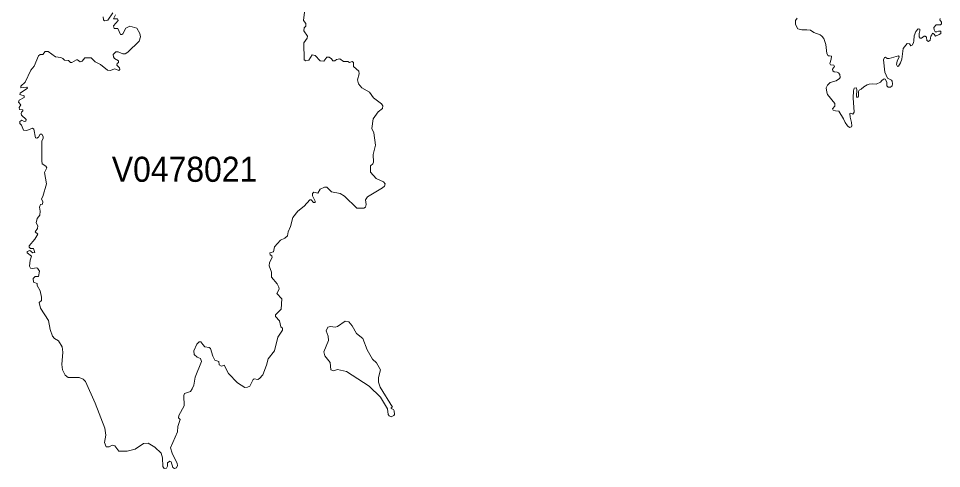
# Model space of a CAD drawing. Extents: x 369010 to 735936, y 6377141 to 6616555.
# Drawn here: x 456236 to 459913, y 6486774 to 6488567 of the extents above; entities that cross this region are included whole.
import ezdxf
from ezdxf.enums import TextEntityAlignment as Align

# ---------------------------------------------------------------- set-up
doc = ezdxf.new("R2010")
doc.units = 0
doc.header["$LTSCALE"] = 40
doc.layers.add('3', color=7, linetype='Continuous', lineweight=13)
doc.layers.add('4', color=7, linetype='Continuous')

msp = doc.modelspace()

# ---------------------------------------------------------------- linework, layer by layer
at = {"layer": '3'}
for points in [[(456573.57, 6488573.34), (456574.73, 6488562.25), (456578.87, 6488557.62), (456591.45, 6488561.09), (456611.31, 6488589.89)], [(456622.06, 6488581.78), (456614.45, 6488565.89), (456629.68, 6488565.89), (456633.15, 6488559.77), (456614.29, 6488538.25), (456616.44, 6488527.5), (456631, 6488527.83), (456641.59, 6488503.66)], [(457237.24, 6487633.28), (457251.97, 6487637.91), (457255.28, 6487656.94), (457279.61, 6487683.59), (457297.16, 6487691.87), (457307.25, 6487700.8), (457309.57, 6487717.35), (457318.84, 6487738.54), (457328.44, 6487774.62), (457349.12, 6487799.44), (457373.78, 6487819.3), (457396.13, 6487845.12), (457401.92, 6487845.12), (457410.53, 6487833.37), (457417.48, 6487833.37), (457418.14, 6487838.83), (457406.39, 6487861.18), (457407.55, 6487870.44), (457412.68, 6487874.58), (457427.74, 6487871.6), (457438, 6487887.66), (457454.22, 6487895.27), (457463.49, 6487895.27), (457482.85, 6487876.57), (457516.61, 6487870.44), (457533.99, 6487859.85), (457583.15, 6487811.36), (457611.28, 6487811.69), (457618.07, 6487815.5), (457620.88, 6487825.43), (457618.4, 6487845.12), (457625.68, 6487857.04), (457685.43, 6487892.79), (457693.37, 6487899.74), (457695.69, 6487909.01), (457689.23, 6487915.96), (457661.1, 6487930.03), (457637.43, 6487954.35), (457637.76, 6487979.84), (457647.53, 6487987.79), (457650.34, 6487994.9), (457648.19, 6488025.85), (457657.95, 6488062.26), (457650.67, 6488111.42), (457643.56, 6488129.29), (457649.02, 6488167.69), (457668.55, 6488195.83), (457685.1, 6488208.57), (457687.08, 6488219.16), (457681.95, 6488227.44), (457650.01, 6488251.6), (457633.29, 6488273.94), (457604, 6488290.33), (457589.93, 6488306.55), (457586.79, 6488323.43), (457593.41, 6488346.76), (457591.26, 6488357.03), (457570.73, 6488376.22), (457570.4, 6488391.78), (457564.61, 6488396.58), (457554.85, 6488391.78), (457547.07, 6488395.92), (457530.52, 6488395.92), (457516.12, 6488406.18), (457502.38, 6488403.7), (457496.42, 6488398.57), (457487.82, 6488398.9), (457483.18, 6488406.51), (457473.42, 6488413.63), (457464.48, 6488412.64), (457452.23, 6488396.75), (457437.17, 6488398.9), (457416.98, 6488420.08), (457404.9, 6488422.23), (457391.99, 6488401.88), (457379.74, 6488398.57), (457374.28, 6488402.87), (457372.46, 6488470.07), (457385.37, 6488488.6), (457387.52, 6488496.88), (457372.96, 6488518.06), (457373.78, 6488529.98), (457380.57, 6488536.1), (457379.91, 6488547.85), (457370.97, 6488558.94), (457375.6, 6488592.37)], [(459337.99, 6488569.04), (459330.87, 6488559.44), (459330.54, 6488543.22), (459340.14, 6488525.67), (459355.53, 6488521.54), (459376.55, 6488522.7), (459390.62, 6488520.54), (459403.36, 6488511.28), (459428.52, 6488501.68), (459435.3, 6488496.88), (459444.24, 6488487.28), (459451.19, 6488463.28), (459455.16, 6488428.19), (459461.12, 6488418.59), (459465.92, 6488418.92), (459473.7, 6488416.77), (459472.71, 6488404.69), (459467.57, 6488388.31), (459470.22, 6488382.18), (459482.97, 6488381.69), (459486.11, 6488376.56), (459478.66, 6488365.63), (459479.66, 6488359.01), (459484.46, 6488354.54), (459496.37, 6488353.88), (459502.33, 6488351.23), (459507.46, 6488343.95), (459508.79, 6488332.7), (459506.8, 6488328.56), (459492.73, 6488318.63), (459469.23, 6488311.68), (459458.31, 6488301.75), (459453.18, 6488290.33), (459455.16, 6488273.61), (459458.31, 6488264.67), (459487.6, 6488228.26), (459487.6, 6488217.51), (459478.17, 6488207.58), (459480.65, 6488202.45), (459490.25, 6488199.3), (459503.32, 6488197.98), (459521.53, 6488167.69), (459528.48, 6488152.63), (459537.75, 6488138.89), (459545.86, 6488133.43), (459553.47, 6488135.75), (459554.8, 6488138.89), (459554.13, 6488152.96)], [(459554.13, 6488152.96), (459548.01, 6488173.98), (459547.02, 6488188.38), (459550.82, 6488189.7), (459559.76, 6488185.89), (459564.23, 6488194.5), (459560.42, 6488251.27), (459561.75, 6488278.41), (459565.22, 6488289.5), (459573.5, 6488290.33), (459575.48, 6488282.71), (459573.33, 6488257.89), (459575.15, 6488252.92), (459578.96, 6488253.26), (459582.43, 6488258.39), (459582.43, 6488276.92), (459584.42, 6488281.72), (459592.36, 6488285.2), (459603.29, 6488295.13), (459616.03, 6488303.4), (459624.31, 6488305.89), (459638.37, 6488306.88), (459652.44, 6488305.22), (459669.99, 6488314), (459674.79, 6488320.62), (459684.05, 6488326.41), (459688.52, 6488325.08), (459694.48, 6488313.83), (459695.14, 6488298.93), (459700.6, 6488293.47), (459709.87, 6488294.13), (459715.33, 6488299.6), (459717.32, 6488306.88), (459716, 6488317.14), (459713.68, 6488320.95), (459697.79, 6488329.88), (459686.54, 6488353.55), (459682.07, 6488402.71), (459685.38, 6488411.64), (459689.18, 6488412.97), (459695.8, 6488408.17), (459703.58, 6488408.17), (459741.15, 6488418.26), (459743.8, 6488414.79), (459735.86, 6488397.57), (459732.88, 6488383.51), (459737.02, 6488376.56), (459740.66, 6488377.71), (459749.59, 6488390.62), (459754.23, 6488404.69), (459759.36, 6488447.39), (459775.08, 6488467.91), (459785.51, 6488466.76), (459790.14, 6488458.81), (459795.11, 6488460.47), (459800.57, 6488470.4), (459802.89, 6488478.01), (459803.55, 6488498.86), (459810.5, 6488515.08), (459819.77, 6488526.01), (459826.72, 6488525.01), (459826.72, 6488517.73), (459822.91, 6488507.47), (459822.91, 6488494.73), (459827.71, 6488488.6), (459832.84, 6488488.93), (459843.77, 6488496.88), (459847.24, 6488496.88), (459853.36, 6488493.4), (459854.19, 6488479.33), (459860.81, 6488475.36), (459867.1, 6488480.82), (459869.42, 6488497.04), (459874.55, 6488502.5), (459876.54, 6488508.63), (459883.32, 6488505.48), (459888.78, 6488497.04), (459903.51, 6488503), (459909.14, 6488507.8), (459910.46, 6488516.41), (459900.2, 6488516.74), (459893.91, 6488513.76), (459886.8, 6488514.75), (459882.66, 6488521.54), (459881.67, 6488531.63), (459890.93, 6488542.23), (459908.15, 6488541.56), (459912.61, 6488546.36), (459912.61, 6488553.15), (459905.66, 6488562.09), (459906.66, 6488567.71)], [(456641.59, 6488503.66), (456646.89, 6488503.66), (456652.02, 6488506.48), (456663.61, 6488528.82), (456679.49, 6488536.43), (456707.63, 6488528.16), (456719.71, 6488508.13), (456721.37, 6488494.06), (456716.57, 6488476.52), (456671.55, 6488433.65), (456660.3, 6488426.7), (456652.02, 6488426.04), (456632.33, 6488434.98), (456623.72, 6488434.98), (456613.46, 6488423.72), (456613.79, 6488414.12), (456618.59, 6488407.5), (456633.48, 6488398.24), (456633.48, 6488391.45), (456628.19, 6488387.64), (456627.53, 6488381.69), (456638.12, 6488370.6), (456639.94, 6488364.14), (456634.81, 6488359.84), (456620.08, 6488366.29), (456600.71, 6488359.51), (456589.79, 6488361.16), (456562.65, 6488384.5), (456541.63, 6488394.76), (456524.58, 6488410.32), (456500.09, 6488410.32), (456489.5, 6488396.91), (456481.88, 6488394.76), (456471.29, 6488402.04), (456466.16, 6488402.04), (456447.62, 6488391.45), (456442.66, 6488392.11), (456435.54, 6488399.89), (456418.99, 6488400.72), (456412.87, 6488408.5), (456404.92, 6488411.64), (456382.58, 6488415.12), (456354.11, 6488436.3), (456342.36, 6488436.3), (456332.27, 6488423.39), (456321.84, 6488424.06), (456315.22, 6488418.59)], [(456315.22, 6488418.59), (456297.68, 6488377.22), (456284.77, 6488361.49), (456262.09, 6488313), (456245.21, 6488297.11), (456245.71, 6488290.99), (456269.21, 6488292.98), (456271.53, 6488289.5), (456242.07, 6488270.14), (456241.41, 6488265.01), (456245.21, 6488262.52), (456258.95, 6488259.05), (456258.29, 6488252.92), (456237.93, 6488242.33), (456235.61, 6488233.56), (456245.05, 6488223.46), (456237.93, 6488212.38), (456239.09, 6488204.43), (456252.83, 6488202.78), (456253.16, 6488198.97), (456247.2, 6488194.17), (456245.87, 6488189.04), (456247.86, 6488181.76), (456266.07, 6488164.71), (456264.74, 6488158.42), (456258.29, 6488157.1), (456249.35, 6488162.23), (456241.24, 6488156.77), (456240.91, 6488149.32), (456247.36, 6488142.04), (456255.31, 6488122.01), (456268.55, 6488121.35), (456291.06, 6488130.62), (456296.68, 6488126.15), (456303.3, 6488091.72), (456309.1, 6488090.4), (456314.89, 6488093.87), (456322.17, 6488106.12), (456328.29, 6488106.12), (456334.25, 6488097.02), (456334.58, 6488090.4), (456328.46, 6488078.98), (456328.29, 6488000.37), (456329.78, 6487988.12), (456345.18, 6487978.35), (456347.99, 6487971.57), (456339.71, 6487953.03), (456346.83, 6487908.18), (456333.09, 6487858.2), (456327.3, 6487848.27), (456333.09, 6487836.19), (456331.94, 6487827.08), (456323.33, 6487825.59), (456319.03, 6487814.84), (456322.5, 6487799.11), (456321.18, 6487783.72), (456310.09, 6487770.31), (456306.12, 6487752.44), (456313.23, 6487740.69), (456311.58, 6487730.76), (456302.48, 6487717.19), (456312.9, 6487708.25), (456301.48, 6487688.39), (456278.81, 6487661.58), (456278.81, 6487656.45), (456283.61, 6487651.15), (456295.19, 6487650.82), (456300.99, 6487634.44), (456292.22, 6487632.78), (456280.3, 6487642.71), (456270.86, 6487639.24), (456269.87, 6487632.78), (456288.08, 6487620.04), (456281.95, 6487603.82), (456279.97, 6487579.82), (456282.95, 6487572.37), (456291.22, 6487570.88), (456306.94, 6487573.7), (456311.58, 6487572.04), (456319.03, 6487560.62), (456316.05, 6487539.6), (456301.81, 6487539.6), (456293.54, 6487530.66), (456295.36, 6487516.93), (456309.76, 6487511.14), (456310.75, 6487502.86), (456321.51, 6487481.84), (456327.8, 6487456.35), (456327.47, 6487443.61), (456317.7, 6487435.5), (456323.83, 6487413.16), (456355.44, 6487363.67), (456362.06, 6487328.42), (456370.99, 6487301.28), (456378.77, 6487292.34), (456394.99, 6487282.24), (456410.05, 6487258.25), (456412.87, 6487237.23), (456408.4, 6487187.91), (456411.05, 6487166.89)], [(456411.05, 6487166.89), (456421.47, 6487145.54), (456433.39, 6487136.27), (456477.74, 6487136.6), (456493.63, 6487130.14), (456502.9, 6487120.88), (456541.63, 6487034.65), (456579.53, 6486934.35), (456583.17, 6486906.38), (456578.04, 6486878.25), (456585.32, 6486860.37), (456596.58, 6486860.37), (456609.32, 6486866.5), (456618.92, 6486864.51), (456634.81, 6486843.49), (456668.74, 6486842.5), (456700.35, 6486851.44), (456733.12, 6486874.11), (456752.32, 6486875.6), (456778.47, 6486859.38), (456804.12, 6486835.38), (456809.25, 6486816.85), (456811.07, 6486781.76), (456815.54, 6486773.81), (456825.47, 6486775.8), (456829.61, 6486783.25), (456829.94, 6486796.82), (456838.54, 6486803.44), (456844.01, 6486800.96), (456850.96, 6486778.61), (456857.74, 6486774.48), (456865.02, 6486776.96), (456868.83, 6486786.23), (456867.67, 6486793.34), (456847.48, 6486835.38), (456840.86, 6486856.57), (456869.16, 6486919.79), (456869.82, 6486940.81), (456879.42, 6486968.61), (456873.3, 6486976.56), (456874.29, 6486985.16), (456895.31, 6487023.23), (456893.82, 6487065.1), (456897.63, 6487072.72), (456920.3, 6487080.66), (456927.92, 6487091.58), (456934.04, 6487105.65), (456939.83, 6487138.09), (456965.32, 6487200.15), (456961.18, 6487212.23), (456947.78, 6487217.7), (456935.03, 6487228.79), (456934.04, 6487242.85), (456946.78, 6487269.66), (456956.05, 6487279.26), (456962.18, 6487279.26), (456969.46, 6487268.51), (456977.73, 6487259.24), (456995.28, 6487256.59), (457000.74, 6487252.12), (457010.01, 6487221.83), (457018.45, 6487206.28), (457033.18, 6487200.82), (457035.33, 6487187.24), (457044.93, 6487182.28), (457054.69, 6487185.75), (457072.57, 6487153.15), (457108.65, 6487115.42), (457137.44, 6487097.04), (457148.37, 6487097.87), (457157.8, 6487102.67), (457170.71, 6487128.32), (457175.18, 6487131.47), (457189.25, 6487129.15), (457196.2, 6487132.46), (457209.27, 6487147.69), (457224, 6487186.09), (457229.8, 6487211.24), (457255.94, 6487242.85), (457269.02, 6487296.81), (457287.89, 6487324.61), (457287.56, 6487332.89), (457280.44, 6487338.68), (457275.31, 6487363.01), (457259.42, 6487379.56), (457259.09, 6487386.84), (457282.09, 6487408.69), (457284.08, 6487449.9), (457264.88, 6487471.25), (457273.82, 6487488.79), (457272.83, 6487497.07), (457265.88, 6487509.81), (457243.7, 6487535.96), (457243.7, 6487555.82), (457233.93, 6487581.97), (457235.09, 6487595.05), (457245.68, 6487614.58), (457245.35, 6487621.03), (457237.74, 6487625.83), (457237.24, 6487633.28)]]:
    msp.add_lwpolyline(points, dxfattribs=at)
msp.add_lwpolyline([(457551.7, 6487358.71), (457536.97, 6487361.02), (457506.02, 6487340.34), (457496.92, 6487337.36), (457479.04, 6487339.67), (457468.62, 6487337.69), (457461.5, 6487322.13), (457468.95, 6487301.61), (457470.11, 6487283.73), (457451.9, 6487239.05), (457456.54, 6487222.33), (457476.89, 6487196.02), (457480.37, 6487167.55), (457490.3, 6487163.74), (457506.52, 6487168.54), (457542.93, 6487160.27), (457632.96, 6487102.01), (457677.98, 6487058.65), (457705.78, 6487011.15), (457708.76, 6486989.63), (457711.91, 6486984), (457720.18, 6486980.03), (457730.78, 6486985.16), (457733.26, 6486989.63), (457732.1, 6487004.03), (457729.78, 6487009.49), (457720.85, 6487012.97), (457720.85, 6487017.11), (457724.98, 6487018.1), (457676.16, 6487098.53), (457669.7, 6487117.73), (457670.04, 6487136.93), (457677.98, 6487166.56), (457662.09, 6487194.69), (457645.87, 6487209.09), (457625.02, 6487246.66), (457607.14, 6487291.51), (457582.32, 6487312.53), (457564.94, 6487343.15)], close=True, dxfattribs=at)

# ---------------------------------------------------------------- texts
at = {"layer": '4', "width": 0.95}
msp.add_text('V0478021', height=100, dxfattribs=at).set_placement((456897.2, 6487916.45), align=Align.CENTER)

doc.saveas('drawing.dxf')
